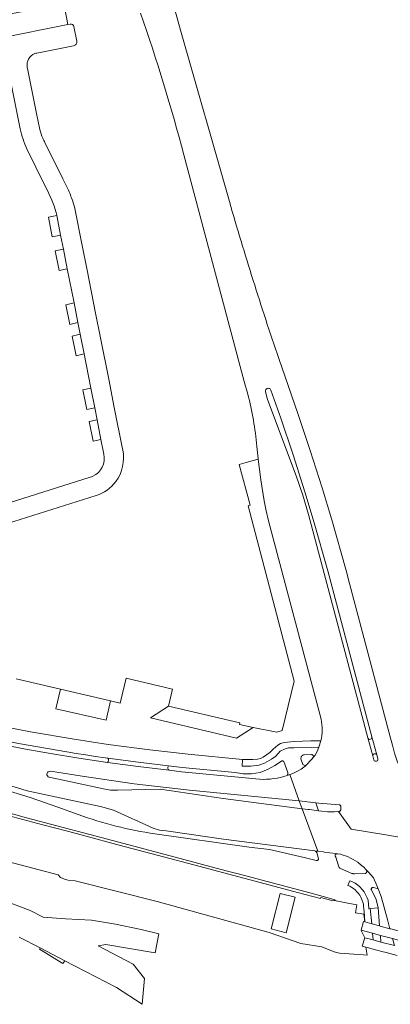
# Model space of a CAD drawing. Header units: metres. Extents: x 166325 to 190320, y 381923 to 404576.
# Tile 1034 of 1056: x 183355 to 183447, y 385129 to 385375. Entities that reach past the tile are written whole.
import ezdxf

# ---------------------------------------------------------------- set-up
doc = ezdxf.new("R2010")
doc.units = ezdxf.units.M
for name, color, linetype, lineweight in [('B-WE-VH-VERHARDING_ASFALT-GV', 8, 'Continuous', 18), ('B-WE-VH-VERHARDING_BETON-GV', 8, 'Continuous', 18), ('B-WE-VH-VERHARDING_BETONSTRAATSTEEN-GV', 8, 'Continuous', 18), ('B-WE-VH-VERHARDING_GESLOTEN-GV', 8, 'Continuous', 18), ('B-WE-VH-VERHARDING_HALFVERHARDING-GV', 8, 'Continuous', 18)]:
    doc.layers.add(name, color=color, linetype=linetype, lineweight=lineweight)

msp = doc.modelspace()

# ---------------------------------------------------------------- linework, layer by layer
at = {"layer": 'B-WE-VH-VERHARDING_ASFALT-GV'}
for points in [[(183394.64, 385372.24, 0.0140171), (183382.882, 385410.483)], [(183384.688, 385376.525, -0.018287), (183395.497, 385341.139)], [(183412.739, 385309.845, -0.0061569), (183406.836, 385329.481)], [(183419.12, 385290.36, -0.0061077), (183412.739, 385309.845)], [(183415.812, 385282.034, -0.2796419), (183416.021, 385282.738)], [(183416.021, 385282.738, -0.0500828), (183416.123, 385282.815)], [(183416.123, 385282.815, -0.0584616), (183416.261, 385282.881)], [(183416.261, 385282.881, -0.133799), (183416.642, 385282.906)], [(183416.642, 385282.906, -0.2626755), (183417.165, 385282.447)], [(183411.397, 385281.49, -0.0385058), (183413.679, 385268.405)], [(183429.67, 385200.38, -0.1066215), (183429.613, 385194.987)], [(183443.808, 385190.529, -1.0136361), (183442.779, 385190.244)], [(183361.957, 385185.872, -0.413956), (183361.376, 385186.769)], [(183361.376, 385186.769, -0.3982468), (183362.233, 385187.358)], [(183421.23, 385186.347, -0.0952506), (183414.352, 385185.37)], [(183433.802, 385166.799, -0.1056151), (183438.78, 385164.657)], [(183438.78, 385164.657, -0.0346795), (183440.19, 385163.5)]]:
    msp.add_lwpolyline(points, format="xyb", dxfattribs=at)
at = {"layer": 'B-WE-VH-VERHARDING_ASFALT-GV', "flags": 128}
for points in [[(183406.836, 385329.481), (183394.64, 385372.24)], [(183395.497, 385341.139), (183410.54, 385284.605), (183411.397, 385281.49)], [(183436.755, 385234.244), (183435.9, 385237.47), (183432.324, 385250.113), (183429.92, 385258.12), (183426.97, 385267.416), (183423.842, 385276.654), (183419.12, 385290.36)], [(183441.334, 385195.7), (183426.519, 385251.405), (183425.095, 385256.275), (183423.436, 385261.07), (183416.31, 385280.14), (183415.812, 385282.034)], [(183417.165, 385282.447), (183419.612, 385275.444), (183422.724, 385266.298), (183425.65, 385257.09), (183427.962, 385249.358), (183431.321, 385237.344), (183442.33, 385195.962)], [(183413.679, 385268.405), (183413.99, 385265.39), (183414.006, 385265.253)], [(183414.006, 385265.253), (183414.622, 385260.083), (183415.492, 385254.809), (183415.99, 385252.311), (183416.541, 385249.825), (183429.67, 385200.38)], [(183448.76, 385189.39), (183447.96, 385191.89), (183447.44, 385193.91), (183446.975, 385195.666), (183444.32, 385205.688), (183436.755, 385234.244)], [(183414.352, 385185.37), (183394.92, 385187.27), (183391.782, 385187.616), (183384.108, 385188.542), (183376.448, 385189.582), (183369.346, 385190.649), (183362.26, 385191.813), (183355.645, 385192.99), (183346.898, 385194.688), (183338.175, 385196.502), (183333.212, 385197.59), (183327.437, 385198.943), (183320.317, 385200.745), (183314.566, 385202.166), (183313.658, 385198.763), (183312.787, 385195.502), (183314.901, 385194.875), (183336.41, 385188.17), (183353.771, 385183.323), (183356.461, 385182.527)], [(183442.779, 385190.244), (183442.529, 385191.19), (183441.334, 385195.7)], [(183442.33, 385195.962), (183443.53, 385191.45)], [(183429.613, 385194.987), (183429.08, 385193.37), (183428.717, 385192.307), (183428.174, 385191.387), (183427.712, 385190.795), (183427.399, 385190.395), (183425.84, 385188.789), (183425.707, 385188.652), (183424.72, 385187.873), (183423.8, 385187.399), (183423.099, 385187.08), (183422.608, 385186.856), (183422.12, 385186.674), (183421.871, 385186.582), (183424.24, 385179.98), (183425.734, 385179.812), (183426.197, 385179.76), (183428.34, 385179.52)], [(183443.53, 385191.45), (183443.808, 385190.529)], [(183356.461, 385182.527), (183375.007, 385178.463), (183376.497, 385178.096), (183377.96, 385177.633), (183387.813, 385173.211), (183389.394, 385172.699), (183391.045, 385172.51), (183405.39, 385170.42), (183428.088, 385167.513), (183428.573, 385167.451), (183428.88, 385167.413), (183424.96, 385178.03), (183405.24, 385180.55), (183389.58, 385182.9), (183378.958, 385182.638), (183377.203, 385182.698), (183375.467, 385182.965), (183361.957, 385185.872)], [(183362.233, 385187.358), (183370.16, 385186.12), (183383.09, 385184.25), (183396.87, 385182.66), (183424.24, 385179.98), (183421.871, 385186.582), (183421.23, 385186.347)], [(183428.34, 385179.52), (183429.116, 385179.449), (183434.224, 385178.98), (183434.315, 385178.937), (183434.396, 385178.879), (183434.465, 385178.806), (183434.52, 385178.721), (183434.558, 385178.628), (183434.578, 385178.53), (183434.58, 385177.841), (183434.561, 385177.734), (183434.522, 385177.634), (183434.466, 385177.542), (183434.394, 385177.461), (183434.308, 385177.395), (183434.212, 385177.346), (183434.109, 385177.315), (183434.002, 385177.304), (183437.183, 385172.959), (183446.305, 385171.436), (183449.599, 385170.886), (183457.958, 385170.973)], [(183426.449, 385177.84), (183424.96, 385178.03), (183428.88, 385167.413), (183430.293, 385167.237), (183430.394, 385167.224), (183433.217, 385166.872), (183433.706, 385166.811)], [(183457.958, 385170.973), (183449.599, 385170.886), (183446.305, 385171.436), (183437.183, 385172.959), (183434.002, 385177.304), (183433.025, 385177.21), (183431.3, 385177.24), (183429.871, 385177.41), (183429.03, 385177.51), (183426.802, 385177.795), (183426.449, 385177.84)], [(183433.706, 385166.811), (183433.802, 385166.799)], [(183440.19, 385163.5), (183440.958, 385162.724), (183441.476, 385162.201), (183442.7, 385160.774), (183443.528, 385158.852), (183443.86, 385158.043), (183444.66, 385156.09), (183446.233, 385150.375), (183446.826, 385148.091), (183447.065, 385148.026), (183451.304, 385146.879), (183450.89, 385148.47), (183450.777, 385148.906)]]:
    msp.add_lwpolyline(points, dxfattribs=at)
at = {"layer": 'B-WE-VH-VERHARDING_BETON-GV', "flags": 128}
for points in [[(183427.712, 385190.795), (183427.746, 385190.882), (183427.765, 385190.974), (183427.766, 385191.067), (183427.75, 385191.16), (183427.718, 385191.247), (183427.67, 385191.328), (183427.608, 385191.398), (183427.535, 385191.456), (183427.452, 385191.5), (183427.363, 385191.528), (183427.27, 385191.539), (183425.429, 385191.463), (183425.277, 385191.437), (183425.133, 385191.384), (183425.001, 385191.306), (183424.886, 385191.205), (183424.79, 385191.085), (183424.717, 385190.95), (183424.67, 385190.804), (183424.651, 385190.652), (183424.659, 385190.498), (183425.079, 385189.074), (183425.244, 385188.946), (183425.431, 385188.853), (183425.632, 385188.801), (183425.84, 385188.789), (183427.399, 385190.395)], [(183434.224, 385178.98), (183429.116, 385179.449), (183428.34, 385179.52), (183429.03, 385177.51), (183429.871, 385177.41), (183431.3, 385177.24), (183433.025, 385177.21), (183434.002, 385177.304), (183434.109, 385177.315), (183434.212, 385177.346), (183434.308, 385177.395), (183434.394, 385177.461), (183434.466, 385177.542), (183434.522, 385177.634), (183434.561, 385177.734), (183434.58, 385177.841), (183434.578, 385178.53), (183434.558, 385178.628), (183434.52, 385178.721), (183434.465, 385178.806), (183434.396, 385178.879), (183434.315, 385178.937)]]:
    msp.add_lwpolyline(points, close=True, dxfattribs=at)
at = {"layer": 'B-WE-VH-VERHARDING_BETON-GV'}
for points in [[(183361.376, 385186.769, 0.413956), (183361.957, 385185.872)], [(183362.233, 385187.358, 0.3982468), (183361.376, 385186.769)], [(183433.706, 385166.811, 0.6723224), (183433.309, 385165.92)], [(183438.78, 385164.657, 0.1056151), (183433.802, 385166.799)], [(183440.19, 385163.5, 0.0346795), (183438.78, 385164.657)]]:
    msp.add_lwpolyline(points, format="xyb", dxfattribs=at)
at = {"layer": 'B-WE-VH-VERHARDING_BETON-GV', "flags": 128}
for points in [[(183361.957, 385185.872), (183375.467, 385182.965), (183377.203, 385182.698), (183378.958, 385182.638), (183389.58, 385182.9), (183405.24, 385180.55), (183424.96, 385178.03), (183424.24, 385179.98), (183396.87, 385182.66), (183383.09, 385184.25), (183370.16, 385186.12), (183362.233, 385187.358)], [(183433.802, 385166.799), (183433.706, 385166.811)], [(183433.309, 385165.92), (183434.101, 385163.511), (183434.201, 385163.344), (183434.332, 385163.2), (183434.49, 385163.085), (183437.326, 385161.881), (183437.585, 385161.825), (183437.652, 385161.81), (183437.985, 385161.797), (183440.627, 385161.856), (183440.727, 385161.895), (183440.817, 385161.953), (183440.896, 385162.026), (183440.96, 385162.112), (183441.008, 385162.208), (183441.037, 385162.311), (183441.046, 385162.418), (183441.036, 385162.525), (183441.006, 385162.628), (183440.958, 385162.724)], [(183440.958, 385162.724), (183440.19, 385163.5)]]:
    msp.add_lwpolyline(points, dxfattribs=at)
at = {"layer": 'B-WE-VH-VERHARDING_BETONSTRAATSTEEN-GV', "flags": 128}
for points in [[(183366.604, 385373.669), (183365.566, 385378.884), (183348.086, 385375.47), (183349.126, 385370.212)], [(183364.783, 385321.106), (183363.815, 385326.011), (183361.73, 385325.601), (183362.71, 385320.698)], [(183365.476, 385317.599), (183363.413, 385317.176), (183364.393, 385312.273), (183366.444, 385312.693)], [(183369.084, 385299.316), (183368.115, 385304.223), (183366.09, 385303.775), (183367.07, 385298.871)], [(183369.661, 385296.394), (183367.656, 385295.936), (183368.636, 385291.033), (183370.629, 385291.487)], [(183373.28, 385278.054), (183372.312, 385282.959), (183370.327, 385282.565), (183371.307, 385277.662)], [(183373.865, 385275.088), (183371.908, 385274.652), (183372.888, 385269.747), (183374.834, 385270.181)], [(183377.216, 385204.945), (183364.788, 385207.837), (183363.616, 385202.952), (183376.087, 385200.153)], [(183409.43, 385199.45), (183391.641, 385203.61), (183387.132, 385200.664), (183408.597, 385195.644), (183412.723, 385198.327), (183409.335, 385199.035)], [(183409.967, 385188.68), (183410.184, 385188.659), (183412.191, 385188.667), (183414.114, 385188.93), (183415.526, 385189.418), (183417.27, 385190.371), (183418.358, 385191.164), (183419.505, 385192.354), (183420.508, 385192.924), (183421.515, 385193.201), (183422.847, 385193.249), (183427.174, 385193.312), (183429.08, 385193.37), (183429.613, 385194.987), (183427.134, 385194.98), (183422.948, 385194.813), (183420.47, 385194.562), (183419.589, 385194.283), (183418.853, 385193.842), (183417.759, 385192.903), (183416.901, 385192.013), (183415.21, 385190.92), (183414.539, 385190.579), (183413.853, 385190.418), (183412.636, 385190.282), (183410.633, 385190.284), (183410.117, 385190.335)], [(183391.634, 385188.718), (183384.081, 385189.623), (183376.543, 385190.649), (183376.671, 385190.412), (183376.703, 385190.15), (183376.625, 385189.837), (183376.448, 385189.582), (183384.108, 385188.542), (183391.782, 385187.616), (183391.583, 385187.793), (183391.493, 385188.177), (183391.482, 385188.405)], [(183442.268, 385149.323), (183441.911, 385153.111), (183441.599, 385153.078), (183441.592, 385153.149), (183441.376, 385155.214), (183441.162, 385155.824), (183440.766, 385156.628), (183440.381, 385157.286), (183439.892, 385157.896), (183439.322, 385158.504), (183438.788, 385158.97), (183438.174, 385159.418), (183437.496, 385159.807), (183436.863, 385160.045), (183436.839, 385160.055), (183436.32, 385158.895), (183436.788, 385158.686), (183437.293, 385158.402), (183437.76, 385158.094), (183438.157, 385157.788), (183438.607, 385157.333), (183438.94, 385156.957), (183439.299, 385156.43), (183439.581, 385155.972), (183439.813, 385155.414), (183440.221, 385154.248), (183440.228, 385154.171), (183440.257, 385153.84), (183440.337, 385152.946), (183440.39, 385152.357), (183440.6, 385149.774)], [(183446.826, 385148.091), (183446.233, 385150.375), (183444.66, 385156.09), (183443.86, 385158.043), (183442.694, 385158.397), (183442.609, 385158.403), (183442.525, 385158.392), (183442.444, 385158.367), (183442.369, 385158.327), (183442.302, 385158.274), (183442.247, 385158.209), (183442.204, 385158.136), (183442.175, 385158.056), (183442.162, 385157.972), (183442.164, 385157.886), (183442.182, 385157.803), (183442.215, 385157.725), (183443.274, 385155.622), (183443.902, 385153.354), (183443.908, 385153.319), (183443.905, 385153.319), (183444.246, 385148.788), (183444.36, 385148.757)], [(183443.905, 385153.319), (183441.973, 385153.117), (183441.911, 385153.111), (183442.268, 385149.323), (183442.302, 385149.314), (183444.246, 385148.788)], [(183359.662, 385143.3), (183359.484, 385143), (183365.361, 385139.44), (183365.799, 385140.108)]]:
    msp.add_lwpolyline(points, close=True, dxfattribs=at)
for points in [[(183367.153, 385373.777), (183366.604, 385373.669), (183349.126, 385370.212), (183347.73, 385369.936), (183341.721, 385368.748), (183329.269, 385366.285), (183327.698, 385365.974), (183325.648, 385365.569), (183303.932, 385361.274)], [(183368.777, 385369.529), (183368.094, 385373.169)], [(183358.84, 385366.552), (183367.99, 385368.354)], [(183359.616, 385347.445), (183358.8, 385351.474), (183356.613, 385362.262), (183356.464, 385362.998)], [(183352.218, 385360.11), (183354.731, 385347.63)], [(183366.699, 385332.334), (183365.315, 385335.164), (183360.883, 385344.205)], [(183356.351, 385342.645), (183358.574, 385338.104), (183361.719, 385331.682)], [(183361.719, 385331.682), (183362.608, 385329.867)], [(183363.71, 385326.546), (183363.815, 385326.011), (183364.783, 385321.106), (183365.476, 385317.599), (183366.444, 385312.693), (183368.115, 385304.223), (183369.084, 385299.316), (183369.661, 385296.394), (183370.629, 385291.487), (183372.312, 385282.959), (183373.28, 385278.054), (183373.865, 385275.088), (183374.834, 385270.181)], [(183380.248, 385267.548), (183380.202, 385267.784), (183378.064, 385278.58), (183376.838, 385284.771), (183374.713, 385295.504), (183373.491, 385301.675), (183371.376, 385312.357), (183370.144, 385318.578), (183368.24, 385328.198)], [(183415.812, 385282.034), (183416.31, 385280.14), (183423.436, 385261.07), (183425.095, 385256.275), (183426.519, 385251.405), (183441.334, 385195.7)], [(183419.612, 385275.444), (183417.165, 385282.447)], [(183442.33, 385195.962), (183431.321, 385237.344), (183427.962, 385249.358), (183425.65, 385257.09), (183422.724, 385266.298), (183419.612, 385275.444)], [(183374.834, 385270.181), (183375.568, 385266.462)], [(183429.67, 385200.38), (183416.541, 385249.825), (183415.99, 385252.311), (183415.492, 385254.809), (183414.622, 385260.083), (183414.006, 385265.253), (183410.994, 385264.403), (183409.276, 385263.918), (183411.962, 385253.744), (183411.508, 385253.62), (183422.963, 385209.827), (183419.966, 385197.53), (183418.644, 385197.089), (183412.723, 385198.327), (183408.597, 385195.644), (183387.132, 385200.664), (183391.641, 385203.61), (183392.636, 385207.886), (183381.073, 385210.576), (183379.632, 385204.383), (183377.216, 385204.945), (183376.087, 385200.153), (183363.616, 385202.952), (183364.788, 385207.837), (183353.727, 385210.411)], [(183372.165, 385260.722), (183326.977, 385246.471)], [(183326.185, 385241.185), (183373.669, 385256.138)], [(183323.098, 385219.087), (183321.33, 385211.989), (183320.88, 385210.185), (183343.54, 385204.872), (183342.32, 385200.124), (183357.248, 385197.224), (183368.175, 385195.381), (183376.611, 385194.085), (183387.033, 385192.703), (183396.535, 385191.609), (183410.117, 385190.335), (183410.633, 385190.284), (183412.636, 385190.282), (183413.853, 385190.418), (183414.539, 385190.579), (183415.21, 385190.92), (183416.901, 385192.013), (183417.759, 385192.903), (183418.853, 385193.842), (183419.589, 385194.283), (183420.47, 385194.562), (183422.948, 385194.813), (183427.134, 385194.98), (183429.613, 385194.987)], [(183320.317, 385200.745), (183327.437, 385198.943), (183333.212, 385197.59), (183338.175, 385196.502), (183346.898, 385194.688), (183355.645, 385192.99), (183362.26, 385191.813), (183369.346, 385190.649), (183376.448, 385189.582), (183376.625, 385189.837), (183376.703, 385190.15), (183376.671, 385190.412), (183376.543, 385190.649), (183375.901, 385190.742)], [(183314.6, 385193.853), (183335.85, 385187.27), (183350.708, 385182.862), (183357.414, 385180.758), (183364.051, 385178.446), (183369.114, 385176.593)], [(183428.088, 385167.513), (183405.39, 385170.42), (183391.045, 385172.51), (183389.394, 385172.699), (183387.813, 385173.211), (183377.96, 385177.633), (183376.497, 385178.096), (183375.007, 385178.463), (183356.461, 385182.527), (183353.771, 385183.323), (183336.41, 385188.17), (183314.901, 385194.875)], [(183442.529, 385191.19), (183442.779, 385190.244)], [(183443.808, 385190.529), (183443.53, 385191.45)], [(183409.797, 385186.788), (183408.257, 385187.046), (183395.023, 385188.351), (183391.634, 385188.718), (183391.482, 385188.405), (183391.493, 385188.177), (183391.583, 385187.793), (183391.782, 385187.616)], [(183421.23, 385186.347), (183421.323, 385186.513), (183421.378, 385186.695), (183421.394, 385186.884), (183421.369, 385187.073), (183420.377, 385189.77), (183420.333, 385189.834), (183420.278, 385189.889), (183420.214, 385189.933), (183420.143, 385189.966), (183420.068, 385189.984), (183419.99, 385189.989), (183419.938, 385189.983), (183419.913, 385189.98), (183419.839, 385189.957), (183419.77, 385189.922), (183418.164, 385188.844), (183416.457, 385187.934), (183414.468, 385187.088), (183412.339, 385186.712), (183410.284, 385186.706), (183409.797, 385186.788)], [(183391.782, 385187.616), (183394.92, 385187.27), (183414.352, 385185.37)], [(183388.284, 385171.779), (183411.71, 385168.45), (183416.782, 385167.832), (183425.433, 385165.822), (183428.423, 385165.127), (183428.618, 385165.082), (183428.644, 385165.081), (183428.718, 385165.094), (183428.746, 385165.104), (183428.79, 385165.121), (183428.854, 385165.16), (183428.911, 385165.211), (183428.957, 385165.271), (183428.991, 385165.339), (183429.011, 385165.412), (183429.018, 385165.487), (183429.011, 385165.563), (183428.601, 385167.064), (183428.507, 385167.211), (183428.388, 385167.338), (183428.246, 385167.44), (183428.088, 385167.513)], [(183354.446, 385146.013), (183359.662, 385143.3), (183365.799, 385140.108), (183378.701, 385133.397), (183385.069, 385129.231), (183385.661, 385135.661), (183382.841, 385139.263), (183374.133, 385143.808), (183376.008, 385144.188), (183388.322, 385142.056), (183389.28, 385146.809), (183384.854, 385147.906), (183378.408, 385149.257), (183372.476, 385150.203), (183365.957, 385150.594), (183360.394, 385150.978), (183357.192, 385152.649), (183340.731, 385158.836)]]:
    msp.add_lwpolyline(points, dxfattribs=at)
at = {"layer": 'B-WE-VH-VERHARDING_BETONSTRAATSTEEN-GV'}
for points in [[(183368.094, 385373.169, 0.3940213), (183367.153, 385373.777)], [(183367.99, 385368.354, 0.4146919), (183368.777, 385369.529)], [(183356.464, 385362.998, -0.3680385), (183358.388, 385366.424)], [(183358.388, 385366.424, -0.0350903), (183358.84, 385366.552)], [(183354.731, 385347.63, 0.052424), (183356.351, 385342.645)], [(183360.339, 385345.345, -0.0357405), (183359.616, 385347.445)], [(183360.883, 385344.205, -0.0205574), (183360.339, 385345.345)], [(183367.929, 385329.226, 0.0308348), (183366.699, 385332.334)], [(183362.608, 385329.867, -0.0470916), (183363.71, 385326.546)], [(183368.24, 385328.198, 0.00856), (183367.929, 385329.226)], [(183416.021, 385282.738, 0.2796419), (183415.812, 385282.034)], [(183416.123, 385282.815, 0.0500828), (183416.021, 385282.738)], [(183416.261, 385282.881, 0.0584616), (183416.123, 385282.815)], [(183416.642, 385282.906, 0.133799), (183416.261, 385282.881)], [(183417.165, 385282.447, 0.2626755), (183416.642, 385282.906)], [(183378.512, 385259.645, 0.2137412), (183380.248, 385267.548)], [(183375.568, 385266.462, -0.3420197), (183372.822, 385260.981)], [(183372.822, 385260.981, -0.0349728), (183372.165, 385260.722)], [(183373.669, 385256.138, 0.1547171), (183378.512, 385259.645)], [(183429.613, 385194.987, 0.1066215), (183429.67, 385200.38)], [(183375.901, 385190.742, -0.0182679), (183337.638, 385197.699)], [(183441.334, 385195.7, 0.9778591), (183442.33, 385195.962)], [(183443.53, 385191.45, 0.8492045), (183442.529, 385191.19)], [(183442.779, 385190.244, 1.0136361), (183443.808, 385190.529)], [(183414.352, 385185.37, 0.0952506), (183421.23, 385186.347)], [(183369.114, 385176.593, 0.0524701), (183388.284, 385171.779)]]:
    msp.add_lwpolyline(points, format="xyb", dxfattribs=at)
at = {"layer": 'B-WE-VH-VERHARDING_GESLOTEN-GV', "flags": 128}
for points in [[(183351.668, 385176.349), (183360.345, 385174.033), (183366.806, 385172.313), (183370.784, 385171.281), (183379.369, 385168.939), (183388.793, 385166.439), (183399.505, 385163.581), (183406.324, 385161.781), (183414.468, 385159.637), (183423.8, 385157.153), (183429.502, 385155.609), (183429.561, 385155.873), (183432.59, 385155.068), (183432.997, 385155.135), (183433.031, 385155.169), (183433.14, 385155.277), (183432.867, 385155.395), (183430.211, 385156.125), (183425.906, 385157.279), (183409.366, 385161.659), (183406.003, 385162.552), (183389.582, 385166.909), (183383.011, 385168.654), (183377.708, 385170.077), (183372.018, 385171.587), (183363.794, 385173.79), (183356.317, 385175.787), (183348.781, 385177.793)], [(183447.928, 385143.885), (183444.587, 385144.77), (183442.633, 385145.287), (183440.541, 385145.841), (183440.537, 385145.828), (183439.918, 385143.714), (183440.806, 385143.476), (183441.19, 385143.373), (183442.846, 385142.929), (183443.583, 385142.731), (183444.788, 385142.408), (183445.839, 385142.126), (183448.582, 385141.391)]]:
    msp.add_lwpolyline(points, dxfattribs=at)
for points in [[(183419.45, 385156.9), (183417.197, 385148.087), (183420.951, 385147.089), (183423.198, 385155.929)], [(183468.633, 385140.015), (183469.241, 385142.176), (183468.253, 385142.427), (183468.253, 385142.294), (183465.334, 385143.084), (183460.635, 385144.355), (183452.976, 385146.427), (183451.304, 385146.879), (183447.065, 385148.026), (183446.826, 385148.091), (183444.36, 385148.757), (183444.246, 385148.788), (183442.302, 385149.314), (183442.268, 385149.323), (183440.6, 385149.774), (183440.196, 385149.884), (183439.67, 385147.689), (183442.483, 385146.944), (183444.447, 385146.423), (183447.473, 385145.621), (183451.945, 385144.437), (183453.61, 385143.996), (183461.278, 385141.964), (183465.541, 385140.834)], [(183442.633, 385145.287), (183442.483, 385146.944), (183439.67, 385147.689), (183439.659, 385147.644), (183440.541, 385145.841)], [(183444.587, 385144.77), (183444.447, 385146.423), (183442.483, 385146.944), (183442.633, 385145.287)], [(183447.928, 385143.885), (183447.473, 385145.621), (183444.447, 385146.423), (183444.587, 385144.77)]]:
    msp.add_lwpolyline(points, close=True, dxfattribs=at)
at = {"layer": 'B-WE-VH-VERHARDING_HALFVERHARDING-GV', "flags": 128}
msp.add_lwpolyline([(183319.541, 385173.238), (183364.15, 385161.535), (183364.788, 385160.827), (183365.715, 385160.454), (183366.653, 385160.215), (183368.388, 385160.067), (183388.822, 385154.852), (183416.761, 385147.177), (183424.623, 385144.42), (183429.851, 385143.541), (183432.888, 385142.356), (183434.275, 385142.003), (183440.234, 385141.562), (183441.158, 385141.507), (183440.806, 385143.476), (183439.918, 385143.714), (183440.537, 385145.828), (183440.541, 385145.841), (183439.659, 385147.644), (183439.67, 385147.689), (183440.196, 385149.884), (183440.6, 385149.774), (183440.339, 385151.742), (183438.205, 385152.044), (183438.604, 385154.039), (183436.317, 385154.449), (183433.031, 385155.169), (183432.997, 385155.135), (183432.59, 385155.068), (183429.561, 385155.873), (183429.502, 385155.609), (183423.8, 385157.153), (183414.468, 385159.637), (183406.324, 385161.781), (183399.505, 385163.581), (183388.793, 385166.439), (183379.369, 385168.939), (183370.784, 385171.281), (183366.806, 385172.313), (183360.345, 385174.033), (183351.668, 385176.349)], dxfattribs=at)
msp.add_lwpolyline([(183423.198, 385155.929), (183420.951, 385147.089), (183417.197, 385148.087), (183419.45, 385156.9)], close=True, dxfattribs=at)

doc.saveas('drawing.dxf')
